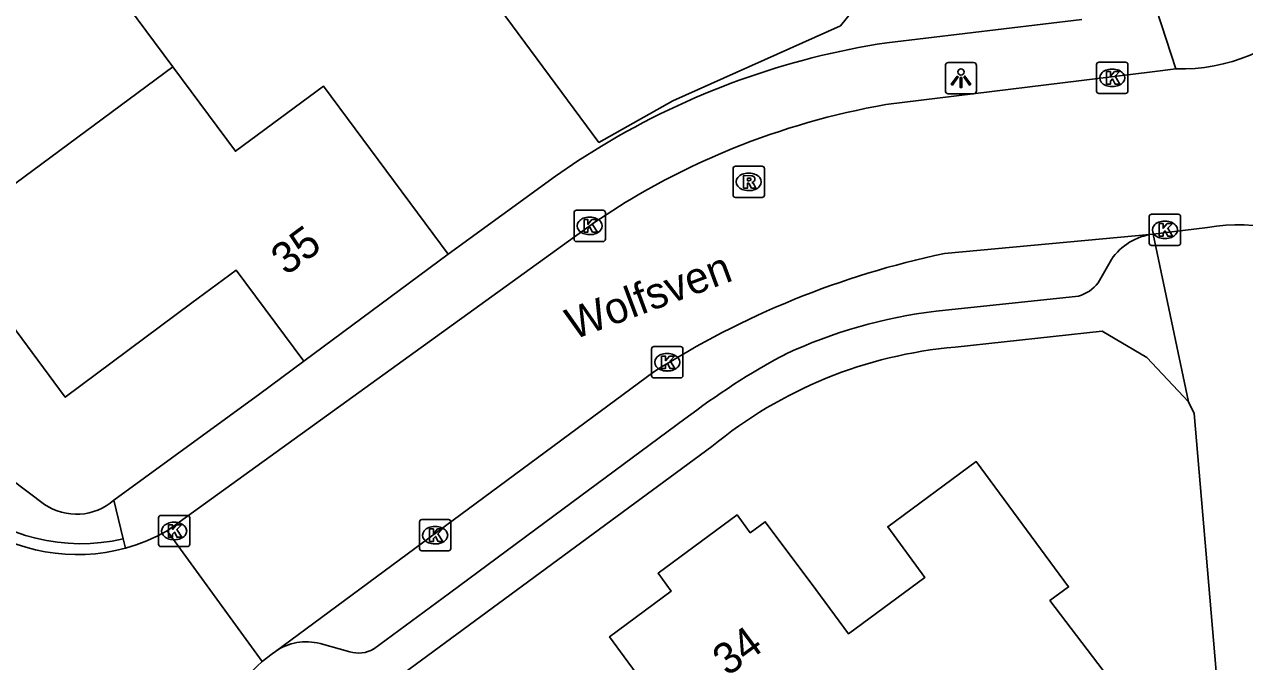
# Model space of a CAD drawing. Extents: x 163427 to 164190, y 380331 to 381641.
# Drawn here: x 163904.63 to 163943.65, y 381191.75 to 381212.15 of the extents above; entities that cross this region are included whole.
import ezdxf

# ---------------------------------------------------------------- set-up
doc = ezdxf.new("R2010")
doc.units = 0
for name, color, linetype in [('IMGEO_Kolk', 7, 'Continuous'), ('IMGEO_Lichtpunt', 7, 'Continuous'), ('IMGEO_Muur', 7, 'Continuous'), ('IMGEO_Openbare_ruimte_label', 7, 'Continuous'), ('IMGEO_Pand', 7, 'Continuous'), ('IMGEO_Pand_nummerreeks', 7, 'Continuous'), ('IMGEO_Rijbaan_lokaal_open', 7, 'Continuous'), ('IMGEO_Rioolput', 7, 'Continuous'), ('IMGEO_Voetpad_open', 7, 'Continuous')]:
    doc.layers.add(name, color=color, linetype=linetype)

msp = doc.modelspace()

# ---------------------------------------------------------------- linework, layer by layer
at = {"layer": 'IMGEO_Kolk'}
for p, q in [((163938.914, 381210.013), (163938.914, 381210.865)), ((163938.989, 381210.939), (163939.841, 381210.939)), ((163939.915, 381210.865), (163939.915, 381210.013)), ((163939.402, 381210.719), (163939.427, 381210.719)), ((163939.425, 381210.159), (163939.4, 381210.159)), ((163939.841, 381209.939), (163938.989, 381209.939)), ((163922.279, 381206.2), (163923.131, 381206.2)), ((163922.204, 381205.274), (163922.204, 381206.126)), ((163922.692, 381205.98), (163922.717, 381205.98)), ((163923.205, 381206.126), (163923.205, 381205.274)), ((163940.599, 381205.148), (163940.599, 381206)), ((163940.674, 381206.074), (163941.526, 381206.074)), ((163941.087, 381205.854), (163941.112, 381205.854)), ((163941.6, 381206), (163941.6, 381205.148)), ((163922.715, 381205.42), (163922.69, 381205.42)), ((163923.131, 381205.2), (163922.279, 381205.2)), ((163941.526, 381205.074), (163940.674, 381205.074)), ((163941.11, 381205.294), (163941.085, 381205.294)), ((163924.758, 381201.835), (163925.61, 381201.835)), ((163924.683, 381200.909), (163924.683, 381201.761)), ((163925.171, 381201.615), (163925.196, 381201.615)), ((163925.684, 381201.761), (163925.684, 381200.909)), ((163925.194, 381201.055), (163925.169, 381201.055)), ((163925.61, 381200.835), (163924.758, 381200.835)), ((163908.99, 381196.434), (163909.842, 381196.434)), ((163908.915, 381195.508), (163908.915, 381196.36)), ((163909.403, 381196.214), (163909.428, 381196.214)), ((163909.916, 381196.36), (163909.916, 381195.508)), ((163917.261, 381195.372), (163917.261, 381196.224)), ((163917.336, 381196.298), (163918.188, 381196.298)), ((163917.749, 381196.078), (163917.774, 381196.078)), ((163918.262, 381196.224), (163918.262, 381195.372)), ((163909.426, 381195.654), (163909.401, 381195.654)), ((163909.842, 381195.434), (163908.99, 381195.434)), ((163918.188, 381195.298), (163917.336, 381195.298)), ((163917.772, 381195.518), (163917.747, 381195.518))]:
    msp.add_line(p, q, dxfattribs=at)
for points in [[(163938.914, 381210.013), (163938.914, 381210.865)], [(163938.989, 381210.939), (163939.841, 381210.939)], [(163939.915, 381210.865), (163939.915, 381210.013)], [(163939.235, 381210.639), (163939.358, 381210.639), (163939.358, 381210.488), (163939.488, 381210.639), (163939.652, 381210.639), (163939.506, 381210.488), (163939.659, 381210.239), (163939.507, 381210.239), (163939.422, 381210.403), (163939.358, 381210.336), (163939.358, 381210.239), (163939.235, 381210.239), (163939.235, 381210.639)], [(163939.841, 381209.939), (163938.989, 381209.939)], [(163922.279, 381206.2), (163923.131, 381206.2)], [(163922.204, 381205.274), (163922.204, 381206.126)], [(163922.525, 381205.9), (163922.648, 381205.9), (163922.648, 381205.749), (163922.778, 381205.9), (163922.942, 381205.9), (163922.796, 381205.749), (163922.949, 381205.5), (163922.797, 381205.5), (163922.712, 381205.664), (163922.648, 381205.597), (163922.648, 381205.5), (163922.525, 381205.5), (163922.525, 381205.9)], [(163923.205, 381206.126), (163923.205, 381205.274)], [(163940.599, 381205.148), (163940.599, 381206)], [(163940.674, 381206.074), (163941.526, 381206.074)], [(163940.92, 381205.774), (163941.043, 381205.774), (163941.043, 381205.623), (163941.173, 381205.774), (163941.337, 381205.774), (163941.191, 381205.623), (163941.344, 381205.374), (163941.192, 381205.374), (163941.107, 381205.538), (163941.043, 381205.471), (163941.043, 381205.374), (163940.92, 381205.374), (163940.92, 381205.774)], [(163941.6, 381206), (163941.6, 381205.148)], [(163923.131, 381205.2), (163922.279, 381205.2)], [(163941.526, 381205.074), (163940.674, 381205.074)], [(163924.758, 381201.835), (163925.61, 381201.835)], [(163924.683, 381200.909), (163924.683, 381201.761)], [(163925.004, 381201.535), (163925.127, 381201.535), (163925.127, 381201.384), (163925.257, 381201.535), (163925.421, 381201.535), (163925.275, 381201.384), (163925.428, 381201.135), (163925.276, 381201.135), (163925.191, 381201.299), (163925.127, 381201.232), (163925.127, 381201.135), (163925.004, 381201.135), (163925.004, 381201.535)], [(163925.684, 381201.761), (163925.684, 381200.909)], [(163925.61, 381200.835), (163924.758, 381200.835)], [(163908.99, 381196.434), (163909.842, 381196.434)], [(163908.915, 381195.508), (163908.915, 381196.36)], [(163909.236, 381196.134), (163909.359, 381196.134), (163909.359, 381195.983), (163909.489, 381196.134), (163909.653, 381196.134), (163909.507, 381195.983), (163909.66, 381195.734), (163909.508, 381195.734), (163909.423, 381195.898), (163909.359, 381195.831), (163909.359, 381195.734), (163909.236, 381195.734), (163909.236, 381196.134)], [(163909.916, 381196.36), (163909.916, 381195.508)], [(163917.261, 381195.372), (163917.261, 381196.224)], [(163917.336, 381196.298), (163918.188, 381196.298)], [(163917.582, 381195.998), (163917.705, 381195.998), (163917.705, 381195.847), (163917.835, 381195.998), (163917.999, 381195.998), (163917.853, 381195.847), (163918.006, 381195.598), (163917.854, 381195.598), (163917.769, 381195.762), (163917.705, 381195.695), (163917.705, 381195.598), (163917.582, 381195.598), (163917.582, 381195.998)], [(163918.262, 381196.224), (163918.262, 381195.372)], [(163909.842, 381195.434), (163908.99, 381195.434)], [(163918.188, 381195.298), (163917.336, 381195.298)]]:
    msp.add_lwpolyline(points, dxfattribs=at)
for centre, start, end in [((163938.991, 381210.863), 91.552, 178.448), ((163938.991, 381210.863), 91.552, 178.448), ((163939.839, 381210.863), 1.552, 88.448), ((163939.839, 381210.863), 1.552, 88.448), ((163938.991, 381210.015), 181.552, 268.448), ((163938.991, 381210.015), 181.552, 268.448), ((163939.839, 381210.015), 271.552, 358.448), ((163939.839, 381210.015), 271.552, 358.448), ((163922.281, 381206.124), 91.552, 178.448), ((163922.281, 381206.124), 91.552, 178.448), ((163923.129, 381206.124), 1.552, 88.448), ((163923.129, 381206.124), 1.552, 88.448), ((163940.676, 381205.998), 91.552, 178.448), ((163940.676, 381205.998), 91.552, 178.448), ((163941.524, 381205.998), 1.552, 88.448), ((163941.524, 381205.998), 1.552, 88.448), ((163922.281, 381205.276), 181.552, 268.448), ((163922.281, 381205.276), 181.552, 268.448), ((163923.129, 381205.276), 271.552, 358.448), ((163923.129, 381205.276), 271.552, 358.448), ((163940.676, 381205.15), 181.552, 268.448), ((163940.676, 381205.15), 181.552, 268.448), ((163941.524, 381205.15), 271.552, 358.448), ((163941.524, 381205.15), 271.552, 358.448), ((163924.76, 381201.759), 91.552, 178.448), ((163924.76, 381201.759), 91.552, 178.448), ((163925.608, 381201.759), 1.552, 88.448), ((163925.608, 381201.759), 1.552, 88.448), ((163924.76, 381200.911), 181.552, 268.448), ((163924.76, 381200.911), 181.552, 268.448), ((163925.608, 381200.911), 271.552, 358.448), ((163925.608, 381200.911), 271.552, 358.448), ((163908.992, 381196.358), 91.552, 178.448), ((163908.992, 381196.358), 91.552, 178.448), ((163909.84, 381196.358), 1.552, 88.448), ((163909.84, 381196.358), 1.552, 88.448), ((163917.338, 381196.222), 91.552, 178.448), ((163917.338, 381196.222), 91.552, 178.448), ((163918.186, 381196.222), 1.552, 88.448), ((163918.186, 381196.222), 1.552, 88.448), ((163908.992, 381195.51), 181.552, 268.448), ((163908.992, 381195.51), 181.552, 268.448), ((163909.84, 381195.51), 271.552, 358.448), ((163909.84, 381195.51), 271.552, 358.448), ((163917.338, 381195.374), 181.552, 268.448), ((163917.338, 381195.374), 181.552, 268.448), ((163918.186, 381195.374), 271.552, 358.448), ((163918.186, 381195.374), 271.552, 358.448)]:
    msp.add_arc(centre, 0.0765, start, end, dxfattribs=at)
for centre, major_axis, ratio, start_param, end_param in [((163939.401, 381210.439), (-0.387, 0.002), 0.722429, 4.712389, 7.853982), ((163939.426, 381210.439), (-0.39, 0.002), 0.717154, 1.570796, 4.712389), ((163922.691, 381205.7), (-0.387, 0.002), 0.722429, 4.712389, 7.853982), ((163922.716, 381205.7), (-0.39, 0.002), 0.717154, 1.570796, 4.712389), ((163941.086, 381205.574), (-0.387, 0.002), 0.722429, 4.712389, 7.853982), ((163941.111, 381205.574), (-0.39, 0.002), 0.717154, 1.570796, 4.712389), ((163925.17, 381201.335), (-0.387, 0.002), 0.722429, 4.712389, 7.853982), ((163925.195, 381201.335), (-0.39, 0.002), 0.717154, 1.570796, 4.712389), ((163909.402, 381195.934), (-0.387, 0.002), 0.722429, 4.712389, 7.853982), ((163909.427, 381195.934), (-0.39, 0.002), 0.717154, 1.570796, 4.712389), ((163917.748, 381195.798), (-0.387, 0.002), 0.722429, 4.712389, 7.853982), ((163917.773, 381195.798), (-0.39, 0.002), 0.717154, 1.570796, 4.712389)]:
    msp.add_ellipse(centre, major_axis=major_axis, ratio=ratio, start_param=start_param, end_param=end_param, dxfattribs=at)
at = {"layer": 'IMGEO_Lichtpunt'}
for p, q in [((163934.079, 381210.832), (163934.079, 381210.025)), ((163934.079, 381210.832), (163934.079, 381210.025)), ((163934.981, 381210.927), (163934.173, 381210.927)), ((163934.981, 381210.927), (163934.173, 381210.927)), ((163935.075, 381210.025), (163935.075, 381210.832)), ((163935.075, 381210.025), (163935.075, 381210.832)), ((163934.173, 381209.931), (163934.981, 381209.931)), ((163934.173, 381209.931), (163934.981, 381209.931))]:
    msp.add_line(p, q, dxfattribs=at)
for points in [[(163934.453, 381210.496), (163934.492, 381210.468), (163934.304, 381210.206), (163934.266, 381210.233), (163934.453, 381210.496)], [(163934.555, 381210.448), (163934.602, 381210.448), (163934.602, 381210.126), (163934.555, 381210.126), (163934.555, 381210.448)], [(163934.665, 381210.468), (163934.703, 381210.495), (163934.89, 381210.233), (163934.851, 381210.205), (163934.665, 381210.468)]]:
    msp.add_lwpolyline(points, dxfattribs=at)
msp.add_circle((163934.578, 381210.63), 0.0994, dxfattribs=at)
for centre, start, end in [((163934.173, 381210.832), 90, 180), ((163934.173, 381210.832), 90, 180), ((163934.981, 381210.832), 0, 90), ((163934.981, 381210.832), 0, 90), ((163934.173, 381210.025), 180, 270), ((163934.173, 381210.025), 180, 270), ((163934.981, 381210.025), 270, 0), ((163934.981, 381210.025), 270, 360)]:
    msp.add_arc(centre, 0.0946, start, end, dxfattribs=at)
at = {"layer": 'IMGEO_Muur'}
for points in [[(163923.084, 381208.257), (163922.329, 381207.781)], [(163922.329, 381207.781), (163921.607, 381207.288)], [(163921.607, 381207.288), (163918.177, 381204.793)]]:
    msp.add_lwpolyline(points, dxfattribs=at)
at = {"layer": 'IMGEO_Pand'}
for points in [[(163929.973, 381228.341), (163931.237, 381229.27), (163935.058, 381224.076), (163930.198, 381220.5), (163933.192, 381216.427), (163933.327, 381215.334), (163930.724, 381212.101), (163925.359, 381209.706), (163922.998, 381208.373), (163920.026, 381212.394), (163919.557, 381213.029), (163924.967, 381217.028), (163923.674, 381218.778), (163925.279, 381219.965), (163922.918, 381223.159), (163924.929, 381224.636)], [(163906.302, 381220.836), (163906.393, 381220.713), (163910.185, 381215.595), (163907.365, 381213.506), (163909.376, 381210.792)], [(163902.096, 381205.4), (163909.376, 381210.792)], [(163909.376, 381210.792), (163911.377, 381208.092), (163914.189, 381210.175), (163915.2, 381208.81), (163918.177, 381204.793)], [(163902.096, 381205.4), (163905.935, 381200.217), (163909.984, 381203.234), (163911.394, 381204.284), (163913.566, 381201.369)], [(163918.177, 381204.793), (163913.566, 381201.369)], [(163931.182, 381182.045), (163935.881, 381185.507), (163936.632, 381184.583), (163941.546, 381188.289), (163937.42, 381193.704), (163938.021, 381194.146), (163935.068, 381198.156), (163932.234, 381196.067), (163933.427, 381194.449), (163930.98, 381192.645), (163929.787, 381194.263), (163929.621, 381194.488), (163928.321, 381196.232), (163927.839, 381195.876), (163927.417, 381196.447), (163924.892, 381194.58), (163925.314, 381194.009), (163923.338, 381192.548), (163925.985, 381188.939)]]:
    msp.add_lwpolyline(points, dxfattribs=at)
at = {"layer": 'IMGEO_Rijbaan_lokaal_open'}
for points in [[(163932.173, 381209.584), (163940.695, 381210.631), (163941.453, 381210.724)], [(163909.188, 381195.938), (163922.864, 381205.823), (163923.839, 381206.448)], [(163940.722, 381205.435), (163934.046, 381204.817)], [(163942.458, 381205.65), (163941.323, 381205.509), (163940.722, 381205.435)], [(163924.758, 381201.027), (163912.653, 381192.081)], [(163912.236, 381191.752), (163909.188, 381195.938)], [(163912.653, 381192.081), (163912.55, 381192.005), (163912.236, 381191.752)]]:
    msp.add_lwpolyline(points, dxfattribs=at)
for centre, radius, start, end in [((163941.609, 381216.413), 5.691, 268.4338, 6.3074), ((163936.337, 381185.856), 24.09, 99.9534, 112.1041), ((163936.426, 381185.716), 24.253, 112.1739, 121.2629), ((163943.45, 381199.811), 5.923, 8.7249, 99.6444), ((163939.87, 381177.268), 28.158, 101.9374, 122.4588), ((163906.314, 381200.976), 5.8, 234.3369, 285.4162), ((163906.308, 381200.995), 5.82, 285.4292, 299.6638), ((163915.919, 381187.505), 5.622, 130.9319, 199.5349)]:
    msp.add_arc(centre, radius, start, end, dxfattribs=at)
at = {"layer": 'IMGEO_Rioolput'}
for p, q in [((163927.29, 381206.683), (163927.29, 381207.535)), ((163927.365, 381207.609), (163928.217, 381207.609)), ((163927.778, 381207.389), (163927.803, 381207.389)), ((163928.291, 381207.535), (163928.291, 381206.683)), ((163928.217, 381206.609), (163927.365, 381206.609)), ((163927.801, 381206.829), (163927.776, 381206.829))]:
    msp.add_line(p, q, dxfattribs=at)
for points in [[(163927.29, 381206.683), (163927.29, 381207.535)], [(163927.365, 381207.609), (163928.217, 381207.609)], [(163927.879, 381207.307), (163927.627, 381207.309), (163927.627, 381206.909)], [(163928.291, 381207.535), (163928.291, 381206.683)], [(163927.627, 381206.909), (163927.751, 381206.909), (163927.751, 381207.071), (163927.762, 381207.071)], [(163927.805, 381207.228), (163927.751, 381207.228), (163927.751, 381207.147)], [(163927.751, 381207.147), (163927.803, 381207.147)], [(163927.809, 381207.042), (163927.88, 381206.909), (163928.02, 381206.909), (163927.955, 381207.035)], [(163928.217, 381206.609), (163927.365, 381206.609)]]:
    msp.add_lwpolyline(points, dxfattribs=at)
for centre, radius, start, end in [((163927.367, 381207.533), 0.0765, 91.552, 178.448), ((163927.367, 381207.533), 0.0765, 91.552, 178.448), ((163927.878, 381207.197), 0.109, 350.3612, 89.416), ((163928.215, 381207.533), 0.0765, 1.552, 88.448), ((163928.215, 381207.533), 0.0765, 1.552, 88.448), ((163927.761, 381207.018), 0.0533, 26.0293, 88.6989), ((163927.787, 381207.336), 0.19, 274.7715, 282.9687), ((163927.811, 381207.132), 0.0964, 77.0061, 93.1865), ((163927.825, 381207.189), 0.0378, 276.6634, 79.6772), ((163927.876, 381207.197), 0.112, 277.5842, 350.9817), ((163927.86, 381206.982), 0.108, 29.5134, 73.7905), ((163927.367, 381206.685), 0.0765, 181.552, 268.448), ((163927.367, 381206.685), 0.0765, 181.552, 268.448), ((163928.215, 381206.685), 0.0765, 271.552, 358.448), ((163928.215, 381206.685), 0.0765, 271.552, 358.448)]:
    msp.add_arc(centre, radius, start, end, dxfattribs=at)
for centre, major_axis, ratio, start_param, end_param in [((163927.777, 381207.109), (-0.387, 0.002), 0.722429, 4.712389, 7.853982), ((163927.802, 381207.109), (-0.39, 0.002), 0.717154, 1.570796, 4.712389)]:
    msp.add_ellipse(centre, major_axis=major_axis, ratio=ratio, start_param=start_param, end_param=end_param, dxfattribs=at)
at = {"layer": 'IMGEO_Voetpad_open'}
for points in [[(163940.216, 381214.537), (163941.453, 381210.724)], [(163938.44, 381212.302), (163932.204, 381211.561)], [(163905.272, 381196.785), (163886.426, 381211.021)], [(163923.084, 381208.257), (163922.329, 381207.781), (163921.607, 381207.288), (163918.177, 381204.793)], [(163941.853, 381200.072), (163940.722, 381205.435)], [(163939.389, 381204.623), (163938.967, 381203.882)], [(163938.337, 381203.455), (163933.78, 381202.971)], [(163934.393, 381201.819), (163939.097, 381202.335), (163940.518, 381201.489), (163941.853, 381200.072)], [(163913.566, 381201.369), (163912.154, 381200.32), (163907.49, 381196.917)], [(163941.853, 381200.072), (163942.036, 381199.692), (163952.531, 381076.448)], [(163925.75, 381199.52), (163921.268, 381196.204), (163918.217, 381193.947), (163915.796, 381192.156)], [(163912.963, 381188.583), (163926.614, 381198.64)], [(163907.49, 381196.917), (163907.789, 381195.683)], [(163907.789, 381195.683), (163907.856, 381195.385)], [(163915.03, 381192.07), (163914.082, 381192.332)]]:
    msp.add_lwpolyline(points, dxfattribs=at)
for centre, radius, start, end in [((163935.894, 381187.137), 24.701, 98.5908, 121.2381), ((163940.936, 381203.583), 1.864, 96.5952, 146.1004), ((163938.04, 381204.571), 1.155, 284.893, 323.3641), ((163935.704, 381187.115), 15.972, 96.9189, 115.0158), ((163939.907, 381181.133), 23.205, 118.1755, 127.5949), ((163935.617, 381187.717), 14.156, 94.9609, 129.4953), ((163906.427, 381201.555), 6.028, 229.4886, 283.063), ((163906.295, 381198.289), 1.819, 235.7654, 311.0462), ((163913.644, 381190.632), 1.755, 75.5498, 124.3747), ((163915.315, 381192.99), 0.963, 252.809, 300.0028)]:
    msp.add_arc(centre, radius, start, end, dxfattribs=at)

# ---------------------------------------------------------------- texts
at = {"layer": 'IMGEO_Openbare_ruimte_label'}
msp.add_text('Wolfsven', height=1, rotation=20.4286, dxfattribs=at).set_placement((163922.178, 381202.044))
at = {"layer": 'IMGEO_Pand_nummerreeks'}
for s, rotation, p in [('35', 36.6005, (163912.999, 381204.087)), ('34', 36.476, (163927.115, 381191.261))]:
    msp.add_text(s, height=1, rotation=rotation, dxfattribs=at).set_placement(p)

doc.saveas('drawing.dxf')
